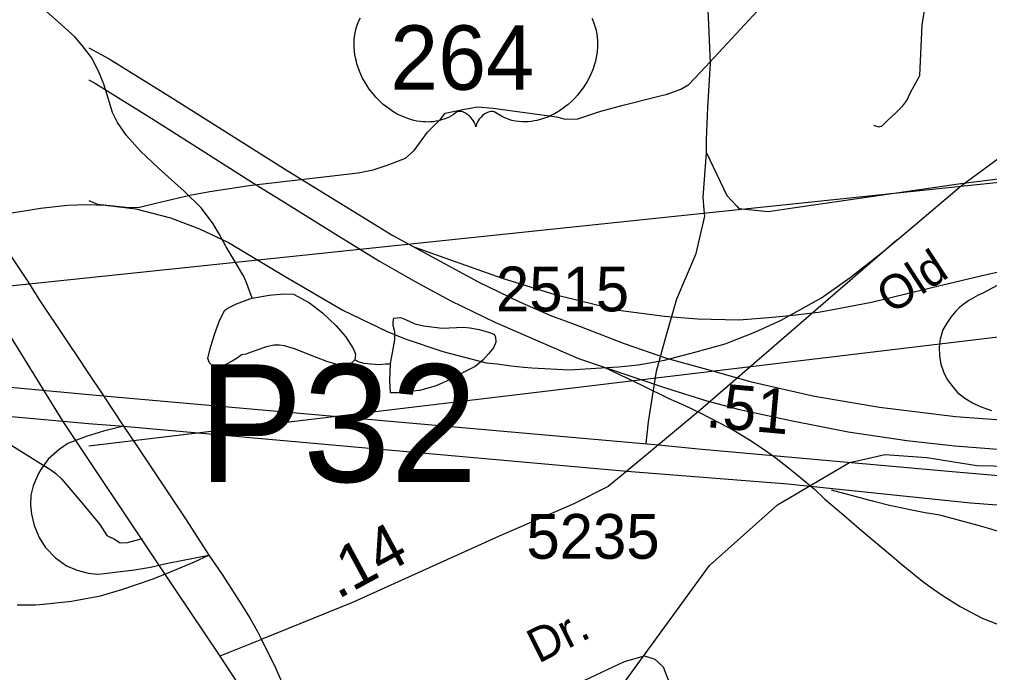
# Model space of a CAD drawing. Extents: x 2169602 to 2449496, y 721995 to 810662.
# Drawn here: x 2381921 to 2384630, y 798965 to 800789 of the extents above; entities that cross this region are included whole.
import ezdxf

# ---------------------------------------------------------------- set-up
doc = ezdxf.new("R2010")
doc.units = 0
doc.layers.add('Default', color=7, linetype='Continuous')

msp = doc.modelspace()

# ---------------------------------------------------------------- linework, layer by layer
at = {"layer": 'Default'}
msp.add_line((2382155.7, 799737.9), (2382211.2, 799653), dxfattribs=at)
for points in [[(2379098.1, 799711.3), (2381839.6, 800039.6), (2402227.5, 802177.1)], [(2382114, 799598.5), (2384855.4, 799926.8), (2405243.4, 802064.2)], [(2383838.8, 800416.7), (2383839.5, 800453.7), (2383843.3, 800543.6), (2383849.9, 800667.4), (2383844.5, 800795.5), (2383840.4, 800889.6), (2383833.8, 800959.8), (2383807.1, 801116.3), (2383797.9, 801156.5), (2383794.6, 801186.6), (2383802.7, 801194.4), (2383827.2, 801223.9), (2383851.8, 801255.4), (2383866.2, 801273.1), (2383868.4, 801287), (2383874.7, 801298.9)], [(2384305.6, 800493.8), (2384320.3, 800488.9), (2384330, 800492.2), (2384344.7, 800506.9), (2384367.6, 800528.1), (2384387.2, 800547.7), (2384398.6, 800562.5), (2384408.4, 800585.3), (2384434.6, 800632.7), (2384441.1, 800773.2), (2384452.5, 800845.1), (2384470.5, 800886), (2384495, 800930.3), (2384524.4, 800980.9), (2384547.2, 801015.2), (2384558.7, 801039.8), (2384615.6, 801114.8)], [(2382570.3, 800010.8), (2382554.1, 800056.6), (2382546.1, 800072.8), (2382519.8, 800116.5), (2382497.7, 800154.3), (2382479.6, 800188.3), (2382461.6, 800218.2), (2382429.4, 800262), (2382380.8, 800310), (2382309, 800373.5), (2382258.6, 800421.3), (2382220, 800465.3), (2382194.2, 800501.2), (2382180.1, 800528.9), (2382168.2, 800568.9), (2382156.1, 800608.8), (2382141.7, 800644.7), (2382121.6, 800682.6), (2382095.4, 800716.6), (2382075.1, 800740.7), (2382028.9, 800782.2), (2381972.8, 800832.1), (2381912.3, 800895.6)], [(2382114, 800283.6), (2382138.2, 800273.3), (2382225.8, 800263.5), (2382255.8, 800264.9), (2382301.9, 800276), (2382396.1, 800298), (2382452.2, 800308.9), (2382568.3, 800326.5), (2382706.4, 800341.7), (2382866.4, 800360.4), (2382908.5, 800369.5), (2382950.7, 800382.7), (2382998.9, 800401.7), (2383023.3, 800423.2), (2383060.3, 800474.4), (2383097, 800511.7), (2383109.6, 800527), (2383163.5, 800538.4), (2383199.4, 800545), (2383243.5, 800541.7), (2383420.4, 800517.1), (2383444.2, 800510.6), (2383480.1, 800511.8), (2383544.4, 800532.5), (2383606.6, 800549.3), (2383698.9, 800573.4), (2383729, 800580.8), (2383767.2, 800594), (2383789.4, 800607.5), (2383836.3, 800656.6), (2384005.7, 800839.1)], [(2384370.7, 800172.6), (2384410.3, 800206.1), (2384551.7, 800325.1), (2384642.3, 800392.5), (2384714.8, 800446.8), (2385026.6, 800646.2), (2385314.4, 800818.2), (2385339.6, 800831.8)], [(2383519, 800791.4), (2383521.4, 800786.6), (2383525.9, 800775.6), (2383529.2, 800764.8), (2383530.7, 800759.2), (2383533.1, 800746.6), (2383534, 800740.4), (2383535, 800728.1), (2383535.1, 800713.2), (2383533.9, 800699), (2383531.3, 800682.5), (2383529.1, 800672.7), (2383525.7, 800661.2), (2383522.4, 800651.2), (2383516.5, 800636.6), (2383511.3, 800625.9), (2383504.6, 800613.5), (2383499.9, 800605.9), (2383494.5, 800597.9), (2383487.8, 800588.6), (2383479.9, 800578.7), (2383470.4, 800568.3), (2383462.7, 800560.7), (2383452.7, 800551.7), (2383446.6, 800546.7), (2383438, 800540.1), (2383426.1, 800532.2), (2383414.4, 800525.5), (2383404.5, 800520.4), (2383395.7, 800516.6), (2383384.3, 800512.3), (2383365.3, 800507), (2383358.4, 800505.6), (2383350.2, 800504.4), (2383342.5, 800503.6), (2383335.1, 800503.1), (2383325, 800503.1), (2383315.1, 800503.9), (2383305.7, 800505.3), (2383295.9, 800507.3), (2383285.6, 800510.4), (2383276.3, 800514), (2383266.9, 800518.6), (2383251, 800528.7), (2383246.4, 800531.1), (2383243.8, 800531.8), (2383237.7, 800532.1), (2383231.9, 800530.9), (2383226, 800528.5), (2383222.4, 800526.6), (2383217.6, 800523.5), (2383214, 800520.6), (2383209.6, 800516.4), (2383206.5, 800512.9), (2383204.2, 800510.2), (2383199.8, 800503.1), (2383198.2, 800499.8), (2383196.5, 800495.5), (2383195, 800489.1), (2383193, 800497.1), (2383190.6, 800502.5), (2383187.9, 800507), (2383185.1, 800511), (2383180.6, 800516.2), (2383176.6, 800520.1), (2383171.7, 800524), (2383166.5, 800527.1), (2383162.4, 800529.3), (2383158.6, 800530.7), (2383154, 800531.9), (2383150.2, 800532.2), (2383147, 800532.1), (2383142.8, 800531.1), (2383136.9, 800526.9), (2383131.4, 800523.1), (2383125.4, 800519.4), (2383118.3, 800515.6), (2383113.1, 800513.2), (2383106.8, 800510.7), (2383099.5, 800508.3), (2383091.6, 800506.3), (2383083.5, 800504.7), (2383076.4, 800503.5), (2383068.7, 800502.8), (2383061.8, 800502.6), (2383054.6, 800502.7), (2383047.8, 800503.2), (2383040, 800503.9), (2383030.3, 800505.3), (2383022.2, 800507.2), (2383013.7, 800509.4), (2383005, 800512.2), (2382995.6, 800515.8), (2382983.9, 800520.8), (2382975.8, 800525), (2382963, 800532.4), (2382948, 800542.8), (2382936.6, 800552), (2382928.3, 800559.5), (2382916.1, 800572), (2382908.9, 800580.1), (2382897.6, 800594.7), (2382890.4, 800605.3), (2382885.7, 800613), (2382878.9, 800625.5), (2382875.1, 800633.3), (2382870.3, 800644.7), (2382866.4, 800655.1), (2382863.2, 800665), (2382861.5, 800671.3), (2382859.1, 800682.3), (2382857.6, 800690.1), (2382856.2, 800700.9), (2382855.4, 800712.2), (2382855.2, 800722.6), (2382855.5, 800731.2), (2382856.5, 800741.4), (2382858.2, 800752.1), (2382860.2, 800761.3), (2382862.1, 800767.9), (2382864.8, 800775.9), (2382868.4, 800784.8), (2382872.7, 800793.3)], [(2382114, 800710), (2382171.1, 800678.9), (2382348.1, 800569.4), (2382668.4, 800367.3), (2382963.4, 800186.1), (2383203.7, 800055.6)], [(2382114, 800620.2), (2382133.2, 800610.3), (2382290.1, 800512.1), (2382448.9, 800412.3), (2382581.5, 800327.3), (2382661.7, 800278.2), (2382809.4, 800185.9), (2382926.1, 800113.8), (2383023.7, 800058.7), (2383125.5, 800003.6), (2383248.5, 799944.2), (2383482.1, 799842.5), (2383553.7, 799817.9)], [(2381757.1, 800437.4), (2381804.5, 800179.3), (2381844.3, 800024.3), (2381894.5, 799905), (2382042, 799666.2), (2382314.1, 799257.8), (2382480.5, 799010.7)], [(2383832.8, 800257.6), (2383829.9, 800292.5), (2383838.8, 800416.7)], [(2383838.8, 800416.7), (2383896.4, 800297), (2383923.9, 800267.5)], [(2384549.5, 800331), (2384741.6, 800355.2), (2384825.3, 800364.7)], [(2383923.9, 800267.5), (2383929.6, 800261.5), (2384011.6, 800252.6), (2384086.9, 800263.7), (2384549.5, 800331)], [(2381827, 800237.6), (2381945.8, 800256.6), (2381979.2, 800262.2), (2382054.6, 800270.4), (2382107.2, 800272.7), (2382159.8, 800270.4), (2382246, 800259.9), (2382342.6, 800235.4), (2382423.8, 800204.7), (2382504.5, 800166.3), (2382662.5, 800071.2), (2382823.3, 799977.5), (2382947.9, 799917.3), (2382997.4, 799897.2), (2383102.9, 799861.6), (2383223.7, 799830.3), (2383255, 799827.3), (2383293.9, 799822.2), (2383328.8, 799818.5), (2383351.6, 799816.5), (2383456.4, 799811), (2383530.2, 799815), (2383593.2, 799819), (2383648.1, 799824.4), (2383722.3, 799837.8), (2383810.7, 799860.6), (2383891.2, 799883.3), (2383974.3, 799915.5), (2384048, 799949), (2384159.9, 800011.9), (2384240.3, 800068.2), (2384330.7, 800138.9), (2384370.7, 800172.6)], [(2381827.1, 800237.4), (2381882.3, 800149.3), (2381944, 800057.7), (2381974.5, 800008), (2382050.4, 799895.2), (2382088, 799838.2), (2382107.9, 799809.2), (2382155.7, 799737.9)], [(2383670.3, 799605.2), (2383677, 799665.1), (2383699.1, 799807), (2383725.7, 799902.3), (2383756.8, 800008.7), (2383809.9, 800135.1), (2383834.3, 800239.3), (2383832.8, 800257.6)], [(2380187.8, 800168.4), (2380301.3, 800113.4), (2380390.3, 800073.9), (2380456.1, 800049.7), (2380593.7, 799997), (2380711.4, 799956.2), (2380840.5, 799920.2), (2380945.1, 799890.8), (2381125, 799850), (2381306.4, 799819), (2381518.8, 799792.8), (2381633.2, 799784.7), (2381723.5, 799777.9), (2382155.7, 799737.9)], [(2384371, 800172.9), (2383822.4, 799698.7), (2383704.7, 799601)], [(2383022, 800154.3), (2383268.8, 800066.2), (2383415.5, 800021), (2383593, 799976.9), (2383722, 799960.4), (2383814.2, 799952.7), (2383929.5, 799950.7), (2384013.7, 799957), (2384080.4, 799963.3), (2384152, 799972.1), (2384217.3, 799983.4), (2384300.3, 799999.7), (2384495.6, 800047.5), (2384625, 800077.6), (2384728.5, 800100.1), (2384762.4, 800107.2), (2384823.9, 800120.6), (2384843, 800124.6)], [(2383203.7, 800055.6), (2383317.2, 800000.5), (2383406.1, 799961), (2383472, 799936.9), (2383609.6, 799884.2), (2383727.2, 799843.3), (2383856.3, 799807.4), (2383960.9, 799778), (2384140.8, 799737.2), (2384322.2, 799706.1), (2384534.7, 799680), (2384649.1, 799671.8), (2384739.4, 799665.1), (2385171.5, 799625)], [(2382570.3, 800010.8), (2382618.3, 800018.9), (2382660.3, 800023.1), (2382686.3, 800021.6), (2382730.4, 799997.5), (2382766.5, 799969.7), (2382804.4, 799934), (2382830.9, 799904), (2382852.8, 799870.2), (2382858.8, 799854.4), (2382856.9, 799838.4)], [(2384651.2, 800046.1), (2384611.2, 800025), (2384597.6, 800018.9), (2384571.3, 800004), (2384559.1, 799994.7), (2384546.8, 799985.9), (2384535, 799974.1), (2384521.6, 799957.8), (2384509.9, 799941.4), (2384499.2, 799922.1), (2384491.5, 799896.6), (2384489, 799873.6), (2384489.5, 799850.1), (2384493.6, 799826.2), (2384500.7, 799804.7), (2384511.4, 799783.8), (2384526.7, 799762.9), (2384540.5, 799747.6), (2384560.4, 799731.3), (2384581.9, 799718.5), (2384603.7, 799708.3), (2384634.8, 799697.3)], [(2382856.9, 799838.4), (2382849.1, 799830.2), (2382829.1, 799824), (2382813.3, 799823.9), (2382779.2, 799833.9), (2382733.3, 799851.8), (2382688.6, 799869.5), (2382660.7, 799877.4), (2382647, 799879.1), (2382630.8, 799879.1), (2382610.7, 799875.2), (2382580.7, 799864.8), (2382564.9, 799859), (2382553.3, 799854.7), (2382541, 799852.9), (2382531.1, 799844.7), (2382514.9, 799834.5), (2382498.7, 799826.5), (2382489.3, 799822.6), (2382473.1, 799820.6), (2382461.2, 799820.4), (2382450.9, 799830.4), (2382447, 799842.4), (2382455.2, 799876.4), (2382466.7, 799912.4), (2382480.3, 799950.5), (2382494.4, 799976.8), (2382502.6, 799982.4), (2382526.4, 799994.7), (2382564.3, 800008.8), (2382570.3, 800010.8)], [(2382956.8, 799828.5), (2382959.3, 799842.8), (2382968.7, 799894.5), (2382968.5, 799916.8), (2382964.6, 799934.4), (2382964.6, 799944.6), (2382966.2, 799954.5), (2382984.5, 799956.6), (2382998.4, 799950.8), (2383024.5, 799938.8), (2383048.7, 799933.1), (2383100.7, 799927.2), (2383160.2, 799929.6), (2383178.7, 799927.6), (2383204.3, 799923.7), (2383230.5, 799915.7), (2383246.7, 799910), (2383250.4, 799901.8), (2383250.6, 799887.9), (2383244.5, 799871.8), (2383230.7, 799855.6), (2383214.6, 799837.8), (2383192.8, 799819.6), (2383165.1, 799805.6), (2383137.2, 799791.5), (2383113, 799779.4), (2383081.5, 799765.1), (2383037.4, 799753.1), (2383001.3, 799748.8), (2382977.1, 799746.8), (2382957.2, 799746.5), (2382955.2, 799780.5), (2382956.8, 799828.5)], [(2380537.9, 799930.7), (2380711.5, 799872.4), (2380824, 799837.3), (2380915.6, 799812.9), (2381059, 799781.9), (2381219.2, 799750.2), (2381383.1, 799726), (2381517.1, 799711.2), (2381815.3, 799688), (2382113.8, 799660.9), (2382212, 799653)], [(2382956.8, 799828.5), (2382951.1, 799826.6), (2382942.9, 799826.6), (2382927.3, 799824.5), (2382901.2, 799826.4), (2382882.8, 799828.4), (2382869, 799832.1), (2382856.9, 799838.4)], [(2383553.7, 799817.9), (2383660.1, 799766.9), (2383734.1, 799730.7), (2383776.6, 799711.8), (2383821.7, 799690.2), (2383846.7, 799677.4), (2383877.7, 799662), (2383916.3, 799641.3), (2383959.6, 799615.4), (2383994.2, 799591.6), (2384028.8, 799567.8), (2384068.5, 799536.8), (2384086.5, 799522.4), (2384140.6, 799477.7), (2384169.9, 799449.6), (2384222.3, 799404.8), (2384265.7, 799367.8), (2384300, 799338.4), (2384358, 799290.2), (2384383.8, 799267.8), (2384418.2, 799239.7), (2384447.3, 799216.9), (2384470.5, 799200.5), (2384499.9, 799179.3), (2384547.4, 799149.9), (2384609.2, 799117.5), (2384668.6, 799094.1)], [(2383553.7, 799817.9), (2383727.3, 799759.6), (2383839.8, 799724.5), (2383931.4, 799700.1), (2384074.8, 799669.1), (2384235, 799637.4), (2384398.9, 799613.2), (2384533, 799598.3), (2384831.1, 799575.2), (2385129.6, 799548.1), (2385227.9, 799540.1)], [(2382155.7, 799737.9), (2383704.7, 799601), (2383817.3, 799590), (2384524.8, 799526.3), (2384978.6, 799488.1), (2385521.3, 799454.3), (2386145.6, 799432.5), (2386453.4, 799427.7), (2386657.1, 799428.4)], [(2382211.2, 799653), (2382155.7, 799639.3), (2382107.1, 799624.2), (2382055.3, 799604.6), (2382031.2, 799588.5), (2382001.3, 799560.9), (2381980.6, 799532.2), (2381974.1, 799521.3), (2381959.4, 799486.8), (2381952.8, 799460.4), (2381951.6, 799432.8), (2381954.3, 799407.9), (2381961.7, 799376.1), (2381975.4, 799342.3), (2381992.5, 799315.5), (2382021.4, 799285.6), (2382051.9, 799263.7), (2382081.8, 799250.8), (2382112.3, 799242.8), (2382138.6, 799240.1), (2382157.7, 799242.4), (2382202.8, 799247.7), (2382241.8, 799251.9), (2382286.3, 799259.9), (2382330.5, 799269.7), (2382449.7, 799293.2)], [(2382211.2, 799653), (2383616.4, 799527.7), (2384066.4, 799492.2), (2384576.2, 799439.6), (2385095.5, 799400.2), (2385362.9, 799383.7), (2385870.7, 799361), (2386840.4, 799347.1), (2388518.9, 799345.9)], [(2382211.2, 799653), (2382249.9, 799595.3), (2382386, 799391.5), (2382449.7, 799293.3)], [(2381872.7, 799615.9), (2382008.7, 799531.1), (2382022.4, 799520.8), (2382038.1, 799506.5), (2382100.5, 799433.2), (2382145.3, 799378.3), (2382164.6, 799347.9), (2382186.3, 799337.5), (2382202.1, 799327.2), (2382222.1, 799328.8), (2382264.2, 799339.9)], [(2383704.7, 799601), (2383616.4, 799527.7)], [(2382114, 797855.7), (2382383.5, 797921.9), (2382654.6, 798077.9), (2382885, 798132.1), (2383101.9, 798240.6), (2383847.4, 799264.5), (2384037.2, 799434), (2384200.5, 799529.1), (2384238.9, 799552.3), (2384289.1, 799563.3), (2384337.2, 799574.3), (2384454.7, 799565.9), (2384594, 799543.1), (2384731.6, 799540.3)], [(2383616.4, 799527.7), (2383565, 799485.1), (2383468.5, 799436.7), (2383260.6, 799345.8)], [(2384691.9, 799348.2), (2384630.2, 799366.4), (2384597.4, 799376.1), (2384491.2, 799404.5), (2384450.2, 799411.7), (2384403.2, 799420.6), (2384349.9, 799431.7), (2384306.7, 799442.8), (2384188, 799474.8)], [(2383260.6, 799345.8), (2382850.4, 799160.5), (2382595.4, 799057.3)], [(2381913.9, 799154.7), (2381965.6, 799154.7), (2381987.7, 799156.1), (2382066.1, 799164.4), (2382147.3, 799179.6), (2382209.1, 799197.8), (2382291.3, 799226.2), (2382331, 799241.8), (2382409.6, 799274.4), (2382449.7, 799293.2)], [(2382449.7, 799293.3), (2382486.3, 799238.9), (2382536.6, 799161.2), (2382565.1, 799116.7), (2382585.6, 799079.8), (2382596.2, 799057.6)], [(2382596.2, 799057.6), (2382480.5, 799010.7)], [(2382596.2, 799057.6), (2382636.4, 798977.1), (2382641.4, 798965.5), (2382688.1, 798862.3), (2382715.9, 798794.5), (2382779.6, 798641.5)], [(2382480.5, 799010.7), (2382564.7, 798881.9), (2382735.8, 798622.2)], [(2383004.7, 798740.6), (2383436.3, 798914.4), (2383610, 798996.1), (2383666.5, 799011.8)], [(2383666.5, 799011.8), (2383694.8, 799002.3), (2383717.8, 798981.4), (2383771.2, 798843.2), (2383796.3, 798745.8), (2383795.2, 798720.7), (2383761.8, 798694.5), (2383543.1, 798580.3), (2383532, 798574.7)]]:
    msp.add_lwpolyline(points, dxfattribs=at)

# ---------------------------------------------------------------- texts
for s, height, p in [('264', 180, (2382956, 800592.6)), ('2515', 125, (2383251.2, 799973.9)), ('P32', 328.08, (2382419.6, 799497.7)), ('5235', 125, (2383336.4, 799283.1))]:
    msp.add_text(s, height=height, dxfattribs=at).set_placement(p)
for s, height, rotation, p in [('Old', 95, 33.038, (2384355, 799964.2)), ('.51', 125, 354.8573, (2383834.5, 799651.2)), ('.14', 125, 28.3815, (2382809.4, 799168.9)), ('Dr.', 95, 26.5772, (2383369.6, 798989.9))]:
    msp.add_text(s, height=height, rotation=rotation, dxfattribs=at).set_placement(p)

doc.saveas('drawing.dxf')
